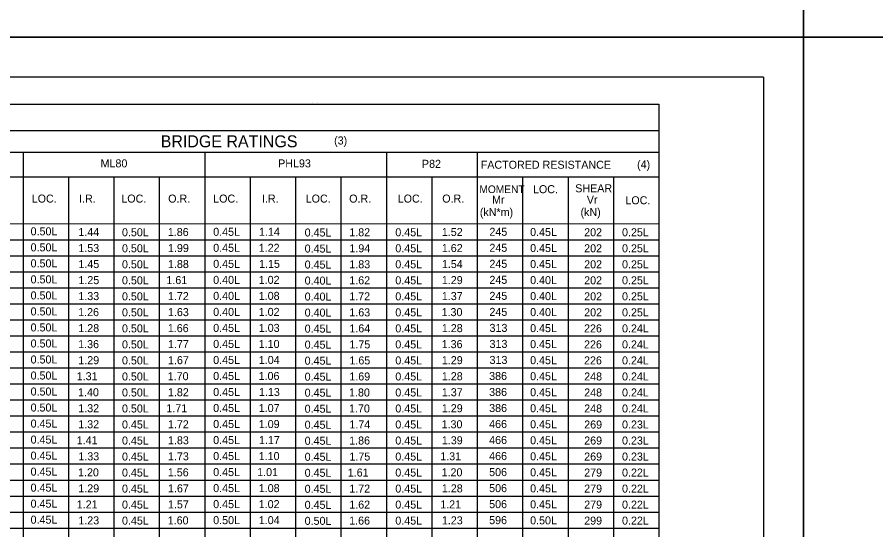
# Model space of a CAD drawing. Extents: x -5022 to -159, y 1126 to 7226.
# Drawn here: x -4134.8 to -3813, y 5099.3 to 5291.3 of the extents above; entities that cross this region are included whole.
import ezdxf

# ---------------------------------------------------------------- set-up
doc = ezdxf.new("R2010")
doc.units = 0
for name, color, linetype in [('2', 7, 'Continuous'), ('3', 7, 'Continuous'), ('PLT-BNDY', 7, 'Continuous')]:
    doc.layers.add(name, color=color, linetype=linetype)

msp = doc.modelspace()

# ---------------------------------------------------------------- linework, layer by layer
at = {"layer": '2'}
for q in [(-4641.13, 5268.81), (-3855.13, 4704.81)]:
    msp.add_line((-3855.13, 5268.81), q, dxfattribs=at)
at = {"layer": '3'}
for p, q in [((-4608.03, 5258.76), (-3894.3, 5258.77)), ((-4024.01, 5259.26), (-4024.01, 5259.26)), ((-4022.15, 5259.26), (-4022.15, 5259.26)), ((-3894.3, 5258.77), (-3894.3, 4907.96)), ((-4608.03, 5248.84), (-3894.3, 5248.84)), ((-4608.03, 5240.77), (-3894.3, 5240.78)), ((-4132.59, 5240.78), (-4132.59, 4907.96)), ((-4064.51, 5240.78), (-4064.51, 4907.96)), ((-3996.42, 5240.78), (-3996.42, 4907.96)), ((-3962.38, 5240.78), (-3962.38, 4907.96)), ((-4268.76, 5231.57), (-3894.3, 5231.57)), ((-4132.59, 5231.57), (-4132.59, 4907.96)), ((-4115.57, 5231.57), (-4115.57, 4907.96)), ((-4098.55, 5231.57), (-4098.55, 4907.96)), ((-4098.54, 5231.57), (-4098.54, 4907.96)), ((-4081.53, 5231.57), (-4081.53, 4907.96)), ((-4064.51, 5231.57), (-4064.51, 4907.96)), ((-4047.48, 5231.57), (-4047.48, 4907.96)), ((-4030.46, 5231.57), (-4030.46, 4907.96)), ((-4030.46, 5231.57), (-4030.46, 4907.96)), ((-4013.44, 5231.57), (-4013.44, 4907.96)), ((-3996.42, 5231.57), (-3996.42, 4907.96)), ((-3979.4, 5231.57), (-3979.4, 4907.96)), ((-3945.36, 5231.57), (-3945.36, 4907.96)), ((-3928.34, 5231.57), (-3928.34, 4907.96)), ((-3911.32, 5231.57), (-3911.32, 4907.96)), ((-4608.03, 5213.96), (-3894.3, 5213.97)), ((-4590.56, 5207.96), (-3894.3, 5207.96)), ((-4590.56, 5201.96), (-3894.3, 5201.96)), ((-4608.03, 5195.96), (-3894.3, 5195.96)), ((-4590.56, 5189.96), (-3894.3, 5189.96)), ((-4590.56, 5183.96), (-3894.3, 5183.96)), ((-4608.03, 5177.96), (-3894.3, 5177.96)), ((-4590.56, 5171.96), (-3894.3, 5171.96)), ((-4590.56, 5165.96), (-3894.3, 5165.96)), ((-4608.03, 5159.96), (-3894.3, 5159.96)), ((-4590.56, 5153.96), (-3894.3, 5153.96)), ((-4590.56, 5147.96), (-3894.3, 5147.96)), ((-4608.03, 5141.96), (-3894.3, 5141.96)), ((-4590.56, 5135.96), (-3894.3, 5135.96)), ((-4590.56, 5129.96), (-3894.3, 5129.96)), ((-4608.03, 5123.96), (-3894.3, 5123.96)), ((-4590.56, 5117.96), (-3894.3, 5117.96)), ((-4590.56, 5111.96), (-3894.3, 5111.96)), ((-4608.03, 5105.96), (-3894.3, 5105.96)), ((-4590.56, 5099.96), (-3894.3, 5099.96))]:
    msp.add_line(p, q, dxfattribs=at)
at = {"layer": 'PLT-BNDY'}
for points in [[(-4681.13, 5877.81), (-3840.13, 5877.81), (-3840.13, 5283.81), (-4681.13, 5283.81)], [(-3840.13, 5877.81), (-2999.13, 5877.81), (-2999.13, 5283.81), (-3840.13, 5283.81)], [(-4681.13, 5283.81), (-3840.13, 5283.81), (-3840.13, 4689.81), (-4681.13, 4689.81)], [(-3840.13, 5283.81), (-2999.13, 5283.81), (-2999.13, 4689.81), (-3840.13, 4689.81)]]:
    msp.add_lwpolyline(points, close=True, dxfattribs=at)

# ---------------------------------------------------------------- texts
at = {"layer": '2'}
for s, height, p in [('BRIDGE RATINGS', 4.4793, (-4081, 5242.57)), ('(3)', 3, (-4016.02, 5243.63)), ('ML80', 3, (-4103.53, 5235.05)), ('PHL93', 3, (-4036.99, 5235.05)), ('P82', 3, (-3983.1, 5234.88)), ('FACTORED RESISTANCE', 3.0001, (-3961.07, 5234.54)), ('(4)', 3, (-3902.48, 5234.65)), ('MOMENT', 2.85, (-3961.56, 5225.44)), ('LOC.', 3, (-3941.5, 5225.38)), ('SHEAR', 3, (-3925.66, 5225.72)), ('LOC.', 3, (-4129.33, 5221.86)), ('I.R.', 3, (-4111.6, 5221.86)), ('LOC.', 3, (-4095.76, 5221.86)), ('O.R.', 3, (-4078.2, 5221.86)), ('LOC.', 3, (-4061.33, 5221.86)), ('I.R.', 3, (-4043.05, 5221.86)), ('LOC.', 3, (-4026.67, 5221.86)), ('O.R.', 3, (-4010.37, 5221.86)), ('LOC.', 3, (-3992.18, 5221.86)), ('O.R.', 3, (-3975.49, 5221.86)), ('Mr', 3, (-3956.81, 5221.45)), ('Vr', 3, (-3921.32, 5221.45)), ('LOC.', 3, (-3906.86, 5221.23)), ('(kN*m)', 3, (-3961.41, 5216.8)), ('(kN)', 3, (-3923.68, 5216.8)), ('0.50L', 3, (-4129.76, 5209.6)), ('1.44', 3, (-4111.86, 5209.34)), ('0.50L', 3, (-4095.51, 5209.25)), ('1.86', 3, (-4078.33, 5209.34)), ('0.45L', 3, (-4061.33, 5209.42)), ('1.14', 3, (-4044.16, 5209.42)), ('0.45L', 3, (-4027.06, 5209.16)), ('1.82', 3, (-4010.33, 5209.25)), ('0.45L', 3, (-3993.08, 5209.25)), ('1.52', 3, (-3975.65, 5209.34)), ('245', 3, (-3957.82, 5209.43)), ('0.45L', 3, (-3942.56, 5209.34)), ('202', 3, (-3922.31, 5209.25)), ('0.25L', 3, (-3908.12, 5209.25)), ('0.50L', 3, (-4129.76, 5203.6)), ('1.53', 3, (-4111.86, 5203.34)), ('1.99', 3, (-4078.27, 5203.34)), ('0.45L', 3, (-4061.33, 5203.42)), ('1.22', 3, (-4044.27, 5203.42)), ('1.62', 3, (-3975.65, 5203.34)), ('245', 3, (-3957.82, 5203.43)), ('0.45L', 3, (-3942.56, 5203.34)), ('0.50L', 3, (-4095.51, 5203.25)), ('0.45L', 3, (-4027.06, 5203.16)), ('1.94', 3, (-4010.3, 5203.25)), ('0.45L', 3, (-3993.08, 5203.25)), ('202', 3, (-3922.31, 5203.25)), ('0.25L', 3, (-3908.12, 5203.25)), ('0.50L', 3, (-4129.76, 5197.6)), ('1.45', 3, (-4111.83, 5197.34)), ('0.50L', 3, (-4095.51, 5197.25)), ('1.88', 3, (-4078.27, 5197.34)), ('0.45L', 3, (-4061.33, 5197.42)), ('1.15', 3, (-4044.13, 5197.42)), ('0.45L', 3, (-4027.06, 5197.16)), ('1.83', 3, (-4010.31, 5197.25)), ('0.45L', 3, (-3993.08, 5197.25)), ('1.54', 3, (-3975.63, 5197.34)), ('245', 3, (-3957.82, 5197.43)), ('0.45L', 3, (-3942.56, 5197.34)), ('202', 3, (-3922.31, 5197.25)), ('0.25L', 3, (-3908.12, 5197.25)), ('0.50L', 3, (-4129.76, 5191.6)), ('1.25', 3, (-4111.83, 5191.33)), ('0.50L', 3, (-4095.51, 5191.25)), ('1.61', 3, (-4078.87, 5191.33)), ('0.40L', 3, (-4061.33, 5191.42)), ('1.02', 3, (-4044.27, 5191.42)), ('0.40L', 3, (-4027.06, 5191.16)), ('1.62', 3, (-4010.33, 5191.25)), ('0.45L', 3, (-3993.08, 5191.25)), ('1.29', 3, (-3975.64, 5191.33)), ('245', 3, (-3957.82, 5191.43)), ('0.40L', 3, (-3942.56, 5191.33)), ('202', 3, (-3922.31, 5191.25)), ('0.25L', 3, (-3908.12, 5191.25)), ('0.50L', 3, (-4129.76, 5185.6)), ('1.33', 3, (-4111.86, 5185.34)), ('0.50L', 3, (-4095.51, 5185.25)), ('1.72', 3, (-4078.29, 5185.34)), ('0.40L', 3, (-4061.33, 5185.43)), ('1.08', 3, (-4044.25, 5185.43)), ('0.40L', 3, (-4027.06, 5185.16)), ('1.72', 3, (-4010.33, 5185.25)), ('0.45L', 3, (-3993.08, 5185.25)), ('1.37', 3, (-3975.64, 5185.34)), ('245', 3, (-3957.82, 5185.43)), ('0.40L', 3, (-3942.56, 5185.34)), ('202', 3, (-3922.31, 5185.25)), ('0.25L', 3, (-3908.12, 5185.25)), ('0.50L', 3, (-4129.76, 5179.6)), ('1.26', 3, (-4111.93, 5179.34)), ('0.50L', 3, (-4095.51, 5179.25)), ('1.63', 3, (-4078.27, 5179.34)), ('0.40L', 3, (-4061.33, 5179.43)), ('1.02', 3, (-4044.27, 5179.43)), ('0.40L', 3, (-4027.06, 5179.16)), ('1.63', 3, (-4010.31, 5179.25)), ('0.45L', 3, (-3993.08, 5179.25)), ('1.30', 3, (-3975.74, 5179.34)), ('245', 3, (-3957.82, 5179.43)), ('0.40L', 3, (-3942.56, 5179.34)), ('202', 3, (-3922.31, 5179.25)), ('0.25L', 3, (-3908.12, 5179.25)), ('0.50L', 3, (-4129.76, 5173.6)), ('1.28', 3, (-4111.87, 5173.34)), ('0.50L', 3, (-4095.51, 5173.25)), ('1.66', 3, (-4078.33, 5173.34)), ('0.45L', 3, (-4061.33, 5173.43)), ('1.03', 3, (-4044.25, 5173.43)), ('0.45L', 3, (-4027.06, 5173.16)), ('1.64', 3, (-4010.3, 5173.25)), ('0.45L', 3, (-3993.08, 5173.25)), ('1.28', 3, (-3975.64, 5173.34)), ('313', 3, (-3957.77, 5173.43)), ('0.45L', 3, (-3942.56, 5173.34)), ('226', 3, (-3922.36, 5173.25)), ('0.24L', 3, (-3908.12, 5173.25)), ('0.50L', 3, (-4129.76, 5167.6)), ('1.36', 3, (-4111.93, 5167.34)), ('0.50L', 3, (-4095.51, 5167.25)), ('1.77', 3, (-4078.27, 5167.34)), ('0.45L', 3, (-4061.33, 5167.42)), ('1.10', 3, (-4044.27, 5167.42)), ('0.45L', 3, (-4027.06, 5167.16)), ('1.75', 3, (-4010.27, 5167.25)), ('0.45L', 3, (-3993.08, 5167.25)), ('1.36', 3, (-3975.7, 5167.34)), ('313', 3, (-3957.77, 5167.43)), ('0.45L', 3, (-3942.56, 5167.34)), ('226', 3, (-3922.36, 5167.25)), ('0.24L', 3, (-3908.12, 5167.25)), ('0.50L', 3, (-4129.76, 5161.6)), ('1.29', 3, (-4111.87, 5161.34)), ('0.50L', 3, (-4095.51, 5161.25)), ('1.67', 3, (-4078.27, 5161.34)), ('0.45L', 3, (-4061.33, 5161.42)), ('1.04', 3, (-4044.24, 5161.42)), ('0.45L', 3, (-4027.06, 5161.16)), ('1.65', 3, (-4010.27, 5161.25)), ('0.45L', 3, (-3993.08, 5161.25)), ('1.29', 3, (-3975.64, 5161.34)), ('313', 3, (-3957.77, 5161.43)), ('0.45L', 3, (-3942.56, 5161.34)), ('226', 3, (-3922.36, 5161.25)), ('0.24L', 3, (-3908.12, 5161.25)), ('0.50L', 3, (-4129.76, 5155.6)), ('1.31', 3, (-4112.47, 5155.33)), ('0.50L', 3, (-4095.51, 5155.24)), ('1.70', 3, (-4078.37, 5155.33)), ('0.45L', 3, (-4061.33, 5155.42)), ('1.06', 3, (-4044.31, 5155.42)), ('0.45L', 3, (-4027.06, 5155.16)), ('1.69', 3, (-4010.31, 5155.24)), ('0.45L', 3, (-3993.08, 5155.24)), ('1.28', 3, (-3975.64, 5155.33)), ('386', 3, (-3957.92, 5155.42)), ('0.45L', 3, (-3942.56, 5155.33)), ('248', 3, (-3922.3, 5155.24)), ('0.24L', 3, (-3908.12, 5155.24)), ('0.50L', 3, (-4129.76, 5149.6)), ('1.40', 3, (-4111.97, 5149.33)), ('0.50L', 3, (-4095.51, 5149.24)), ('1.82', 3, (-4078.29, 5149.33)), ('0.45L', 3, (-4061.33, 5149.42)), ('1.13', 3, (-4044.17, 5149.42)), ('0.45L', 3, (-4027.06, 5149.16)), ('1.80', 3, (-4010.42, 5149.24)), ('0.45L', 3, (-3993.08, 5149.24)), ('1.37', 3, (-3975.64, 5149.33)), ('386', 3, (-3957.92, 5149.42)), ('0.45L', 3, (-3942.56, 5149.33)), ('248', 3, (-3922.3, 5149.24)), ('0.24L', 3, (-3908.12, 5149.24)), ('0.50L', 3, (-4129.76, 5143.6)), ('1.32', 3, (-4111.88, 5143.34)), ('0.50L', 3, (-4095.51, 5143.25)), ('1.71', 3, (-4078.87, 5143.34)), ('0.45L', 3, (-4061.33, 5143.42)), ('1.07', 3, (-4044.26, 5143.42)), ('0.45L', 3, (-4027.06, 5143.16)), ('1.70', 3, (-4010.42, 5143.25)), ('0.45L', 3, (-3993.08, 5143.25)), ('1.29', 3, (-3975.64, 5143.34)), ('386', 3, (-3957.92, 5143.42)), ('0.45L', 3, (-3942.56, 5143.34)), ('248', 3, (-3922.3, 5143.25)), ('0.24L', 3, (-3908.12, 5143.25)), ('0.45L', 3, (-4129.76, 5137.6)), ('1.32', 3, (-4111.88, 5137.33)), ('0.45L', 3, (-4095.51, 5137.25)), ('1.72', 3, (-4078.29, 5137.33)), ('0.45L', 3, (-4061.33, 5137.42)), ('1.09', 3, (-4044.25, 5137.42)), ('0.45L', 3, (-4027.06, 5137.16)), ('1.74', 3, (-4010.3, 5137.25)), ('0.45L', 3, (-3993.08, 5137.25)), ('1.30', 3, (-3975.74, 5137.33)), ('466', 3, (-3957.92, 5137.42)), ('0.45L', 3, (-3942.56, 5137.33)), ('269', 3, (-3922.3, 5137.25)), ('0.23L', 3, (-3908.12, 5137.25)), ('0.45L', 3, (-4129.76, 5131.6)), ('1.41', 3, (-4112.47, 5131.33)), ('0.45L', 3, (-4095.51, 5131.25)), ('1.83', 3, (-4078.27, 5131.33)), ('0.45L', 3, (-4061.33, 5131.42)), ('1.17', 3, (-4044.17, 5131.42)), ('0.45L', 3, (-4027.06, 5131.16)), ('1.86', 3, (-4010.37, 5131.25)), ('0.45L', 3, (-3993.08, 5131.25)), ('1.39', 3, (-3975.64, 5131.33)), ('466', 3, (-3957.92, 5131.43)), ('0.45L', 3, (-3942.56, 5131.33)), ('269', 3, (-3922.3, 5131.25)), ('0.23L', 3, (-3908.12, 5131.25)), ('0.45L', 3, (-4129.76, 5125.6)), ('1.33', 3, (-4111.86, 5125.33)), ('0.45L', 3, (-4095.51, 5125.25)), ('1.73', 3, (-4078.27, 5125.33)), ('0.45L', 3, (-4061.33, 5125.42)), ('1.10', 3, (-4044.27, 5125.42)), ('0.45L', 3, (-4027.06, 5125.16)), ('1.75', 3, (-4010.27, 5125.25)), ('0.45L', 3, (-3993.08, 5125.25)), ('1.31', 3, (-3976.24, 5125.33)), ('466', 3, (-3957.92, 5125.43)), ('0.45L', 3, (-3942.56, 5125.33)), ('269', 3, (-3922.3, 5125.25)), ('0.23L', 3, (-3908.12, 5125.25)), ('0.45L', 3, (-4129.76, 5119.6)), ('1.20', 3, (-4111.97, 5119.33)), ('0.45L', 3, (-4095.51, 5119.25)), ('1.56', 3, (-4078.33, 5119.33)), ('0.45L', 3, (-4061.33, 5119.42)), ('1.01', 3, (-4044.85, 5119.42)), ('0.45L', 3, (-4027.06, 5119.16)), ('1.61', 3, (-4010.91, 5119.25)), ('0.45L', 3, (-3993.08, 5119.25)), ('1.20', 3, (-3975.74, 5119.33)), ('506', 3, (-3957.92, 5119.42)), ('0.45L', 3, (-3942.56, 5119.33)), ('279', 3, (-3922.3, 5119.25)), ('0.22L', 3, (-3908.12, 5119.25)), ('0.45L', 3, (-4129.76, 5113.6)), ('1.29', 3, (-4111.87, 5113.33)), ('0.45L', 3, (-4095.51, 5113.24)), ('1.67', 3, (-4078.27, 5113.33)), ('0.45L', 3, (-4061.33, 5113.42)), ('1.08', 3, (-4044.25, 5113.42)), ('1.72', 3, (-4010.33, 5113.24)), ('0.45L', 3, (-3993.08, 5113.24)), ('1.28', 3, (-3975.64, 5113.33)), ('506', 3, (-3957.92, 5113.42)), ('0.45L', 3, (-3942.56, 5113.33)), ('279', 3, (-3922.3, 5113.24)), ('0.22L', 3, (-3908.12, 5113.24)), ('0.45L', 3, (-4027.06, 5113.16)), ('0.45L', 3, (-4129.76, 5107.6)), ('1.21', 3, (-4112.47, 5107.33)), ('0.45L', 3, (-4095.51, 5107.25)), ('1.57', 3, (-4078.27, 5107.33)), ('0.45L', 3, (-4061.33, 5107.42)), ('1.02', 3, (-4044.27, 5107.42)), ('0.45L', 3, (-4027.06, 5107.16)), ('1.62', 3, (-4010.33, 5107.25)), ('0.45L', 3, (-3993.08, 5107.25)), ('1.21', 3, (-3976.24, 5107.33)), ('506', 3, (-3957.92, 5107.42)), ('0.45L', 3, (-3942.56, 5107.33)), ('279', 3, (-3922.3, 5107.25)), ('0.22L', 3, (-3908.12, 5107.25)), ('0.45L', 3, (-4129.76, 5101.6)), ('1.23', 3, (-4111.86, 5101.34)), ('0.45L', 3, (-4095.51, 5101.25)), ('1.60', 3, (-4078.37, 5101.34)), ('0.50L', 3, (-4061.33, 5101.42)), ('1.04', 3, (-4044.24, 5101.42)), ('0.50L', 3, (-4027.06, 5101.16)), ('1.66', 3, (-4010.37, 5101.25)), ('0.45L', 3, (-3993.08, 5101.25)), ('1.23', 3, (-3975.63, 5101.34)), ('596', 3, (-3957.92, 5101.43)), ('0.50L', 3, (-3942.56, 5101.34)), ('299', 3, (-3922.3, 5101.25)), ('0.22L', 3, (-3908.12, 5101.25))]:
    msp.add_text(s, height=height, dxfattribs=at).set_placement(p)

doc.saveas('drawing.dxf')
